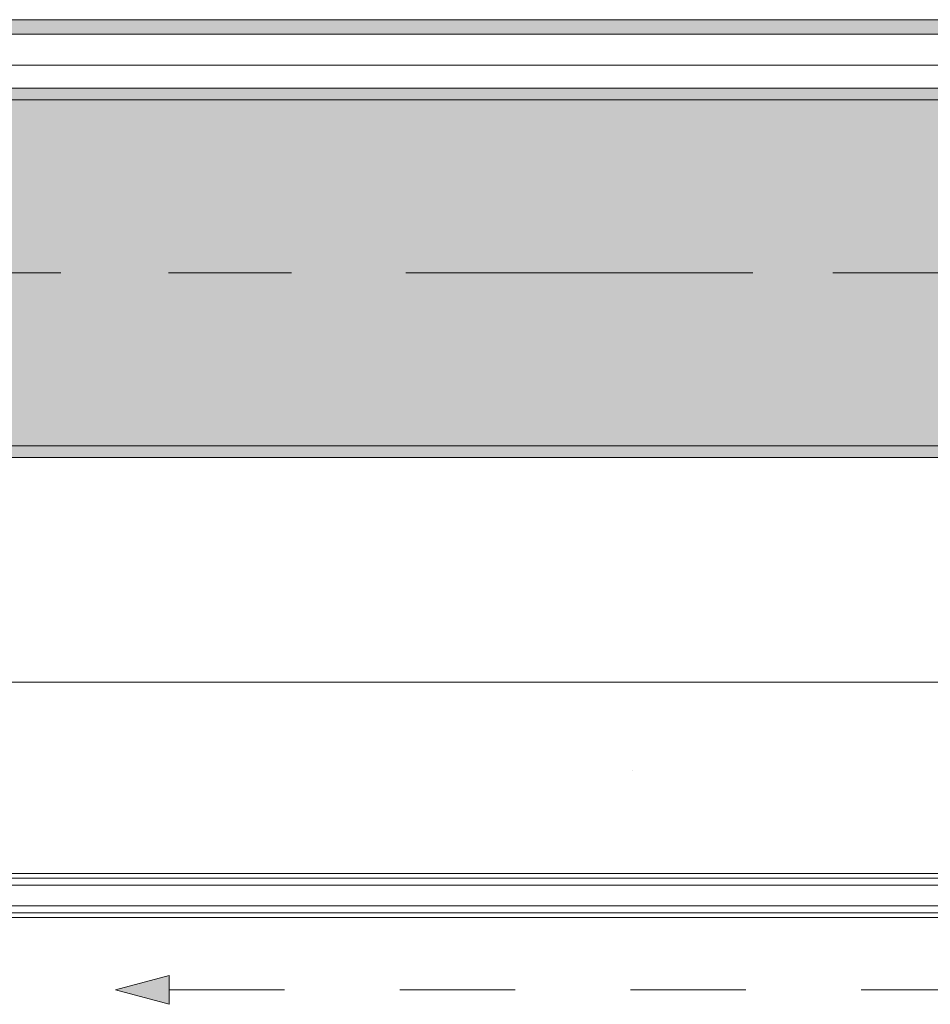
# Model space of a CAD drawing. Header units: metres. Extents: x -3.6 to 84.5, y -11 to 16.8.
# Tile 420 of 656: x 56.844 to 57.634, y -0.084 to 0.769. Entities that reach past the tile are written whole.
import ezdxf

# ---------------------------------------------------------------- set-up
doc = ezdxf.new("R2010")
doc.units = ezdxf.units.M
doc.header["$MEASUREMENT"] = 0
for name, pattern in [('Achse', [0.2, 0.1, -0.05, 0, -0.05]), ('Strichlinie doppelt', [0.546806, 0.264583, -0.105833, 0.070556, -0.105833]), ('Strichlinie eng', [0.115, 0.075, -0.04])]:
    doc.linetypes.add(name, pattern=pattern)
for name, color, linetype in [('301 - Elemente.Linie', 7, 'Continuous'), ('451 - Universal.Achsen Raster', 7, 'Continuous'), ('608 - Struktur.Träger', 7, 'Continuous'), ('653 - Abdeckung.TB Verkofferung', 7, 'Continuous')]:
    doc.layers.add(name, color=color, linetype=linetype)
pattern_1 = [(45, (0, 0), (-0.01767767, 0.01767767), [0, -0.025])]

msp = doc.modelspace()

# ---------------------------------------------------------------- hatches: boundary and pattern name
at = {"layer": '301 - Elemente.Linie', "linetype": 'Continuous', "lineweight": 0, "true_color": 0x000000}
msp.add_hatch(color=18, dxfattribs=at).paths.add_polyline_path([(56.92739, -0.07182), (56.97404, -0.08432), (56.97404, -0.05932)])
at = {"layer": '608 - Struktur.Träger', "linetype": 'Continuous', "lineweight": 0, "true_color": 0x000000}
h = msp.add_hatch(dxfattribs=at)
h.set_pattern_fill('Gips_0001', color=18, style=0, pattern_type=2)
h.set_pattern_definition(pattern_1)
h.paths.add_polyline_path([(54.68999, 0.70998), (54.68999, 0.69998), (57.96999, 0.69998), (57.96999, 0.70998)])
h = msp.add_hatch(dxfattribs=at)
h.set_pattern_fill('Beton__Stahlbeton_0001', color=18, style=0, pattern_type=2)
h.set_pattern_definition([(45, (0, 0), (-0.08485281, 0.08485281), []), (45, (-0.04243, 0.04243), (-0.08485281, 0.08485281), [0.09, -0.03])])
h.paths.add_polyline_path([(0.68999, 0.69998), (0.37999, 0.69998), (0.37999, 0.39998), (0.68999, 0.39998), (3.96999, 0.39998), (4.28999, 0.39998), (7.56999, 0.39998), (7.88999, 0.39998), (11.16999, 0.39998), (11.48999, 0.39998), (14.76999, 0.39998), (15.08999, 0.39998), (18.36999, 0.39998), (18.68999, 0.39998), (21.96999, 0.39998), (22.28999, 0.39998), (25.56999, 0.39998), (25.88999, 0.39998), (29.16999, 0.39998), (29.48999, 0.39998), (32.76999, 0.39998), (33.08999, 0.39998), (36.36999, 0.39998), (36.68999, 0.39998), (39.96999, 0.39998), (40.28999, 0.39998), (43.56999, 0.39998), (43.88999, 0.39998), (47.16999, 0.39998), (47.48999, 0.39998), (50.76999, 0.39998), (51.08999, 0.39998), (51.79999, 0.39998), (51.96999, 0.39998), (54.36999, 0.39998), (54.68999, 0.39998), (57.96999, 0.39998), (58.28999, 0.39998), (61.56999, 0.39998), (61.87999, 0.39998), (61.87999, 0.69998), (61.56999, 0.69998), (58.28999, 0.69998), (57.96999, 0.69998), (54.68999, 0.69998), (54.36999, 0.69998), (51.96999, 0.69998), (51.79999, 0.69998), (51.08999, 0.69998), (50.76999, 0.69998), (47.48999, 0.69998), (47.16999, 0.69998), (43.88999, 0.69998), (43.56999, 0.69998), (40.28999, 0.69998), (39.935, 0.69998), (36.68999, 0.69998), (36.36999, 0.69998), (33.08999, 0.69998), (32.76999, 0.69998), (29.48999, 0.69998), (29.16999, 0.69998), (25.88999, 0.69998), (25.56999, 0.69998), (22.28999, 0.69998), (21.96999, 0.69998), (18.68999, 0.69998), (18.36999, 0.69998), (15.08999, 0.69998), (14.76999, 0.69998), (11.48999, 0.69998), (11.16999, 0.69998), (7.88999, 0.69998), (7.56999, 0.69998), (4.28999, 0.69998), (3.96999, 0.69998)])
h = msp.add_hatch(dxfattribs=at)
h.set_pattern_fill('Gips_0001', color=18, style=0, pattern_type=2)
h.set_pattern_definition(pattern_1)
h.paths.add_polyline_path([(54.68999, 0.39998), (54.68999, 0.38998), (57.96999, 0.38998), (57.96999, 0.39998)])
at = {"layer": '653 - Abdeckung.TB Verkofferung', "linetype": 'Continuous', "lineweight": 0, "true_color": 0x000000}
h = msp.add_hatch(dxfattribs=at)
h.set_pattern_fill('Gips_0001', color=18, style=0, pattern_type=2)
h.set_pattern_definition(pattern_1)
h.paths.add_polyline_path([(47.43999, 0.75698), (61.54499, 0.75698), (61.54499, 0.76948), (47.43999, 0.76948)])

# ---------------------------------------------------------------- linework, layer by layer
at = {"layer": '301 - Elemente.Linie', "color": 7, "linetype": 'Continuous', "lineweight": 5}
for p, q in [((57.3755, 0.11814), (57.3755, 0.11814)), ((56.79394, 0.029), (57.834, 0.029)), ((56.79394, -0.009), (57.834, -0.009))]:
    msp.add_line(p, q, dxfattribs=at)
at = {"layer": '301 - Elemente.Linie', "color": 7, "linetype": 'Continuous', "lineweight": 9}
for p, q in [((56.92739, -0.07182), (56.97404, -0.05932)), ((56.97404, -0.05932), (56.97404, -0.08432)), ((56.92739, -0.07182), (56.97404, -0.08432))]:
    msp.add_line(p, q, dxfattribs=at)
at = {"layer": '301 - Elemente.Linie', "color": 7, "linetype": 'Continuous', "lineweight": 5}
for points in [[(57.834, 0.019), (56.78069, 0.019), (56.78069, 0.025), (57.834, 0.025)], [(57.834, -0.005), (56.78069, -0.005), (56.78069, 0.001), (57.834, 0.001)]]:
    msp.add_lwpolyline(points, dxfattribs=at)
at = {"layer": '301 - Elemente.Linie', "color": 7, "linetype": 'Strichlinie eng', "lineweight": 13, "flags": 128}
msp.add_lwpolyline([(56.97404, -0.07182), (57.74602, -0.07182)], dxfattribs=at)
at = {"layer": '451 - Universal.Achsen Raster', "color": 160, "linetype": 'Strichlinie doppelt', "lineweight": 9, "true_color": 0x3232ff}
msp.add_line((64.93503, 0.54998), (-3.175, 0.54998), dxfattribs=at)
at = {"layer": '608 - Struktur.Träger', "color": 7, "linetype": 'Continuous', "lineweight": 13}
for p, q in [((0.37999, 0.70998), (61.87999, 0.70998)), ((57.96999, 0.69998), (54.68999, 0.69998)), ((0.37999, 0.38998), (61.87999, 0.38998))]:
    msp.add_line(p, q, dxfattribs=at)
at = {"layer": '608 - Struktur.Träger', "color": 7, "linetype": 'Continuous', "lineweight": 5}
for p, q in [((57.96999, 0.70998), (54.68999, 0.70998)), ((57.96999, 0.38998), (54.68999, 0.38998))]:
    msp.add_line(p, q, dxfattribs=at)
at = {"layer": '608 - Struktur.Träger', "color": 7, "linetype": 'Achse', "lineweight": 9}
msp.add_line((0.37999, 0.54998), (61.87999, 0.54998), dxfattribs=at)
at = {"layer": '608 - Struktur.Träger', "color": 7, "linetype": 'Continuous', "lineweight": 13, "flags": 128}
msp.add_lwpolyline([(61.87999, 0.39998), (61.56999, 0.39998), (58.28999, 0.39998), (57.96999, 0.39998), (54.68999, 0.39998), (54.36999, 0.39998)], dxfattribs=at)
at = {"layer": '653 - Abdeckung.TB Verkofferung', "color": 7, "linetype": 'Continuous', "lineweight": 9}
for p, q in [((44.78999, 0.76948), (61.54499, 0.76948)), ((44.78999, 0.19498), (61.54499, 0.19498))]:
    msp.add_line(p, q, dxfattribs=at)
at = {"layer": '653 - Abdeckung.TB Verkofferung', "color": 7, "linetype": 'Continuous', "lineweight": 5}
for p, q in [((61.54499, 0.76948), (47.43999, 0.76948)), ((61.54499, 0.75698), (47.43999, 0.75698)), ((61.54499, 0.72998), (47.43999, 0.72998)), ((61.54499, 0.70998), (47.43999, 0.70998))]:
    msp.add_line(p, q, dxfattribs=at)

doc.saveas('drawing.dxf')
